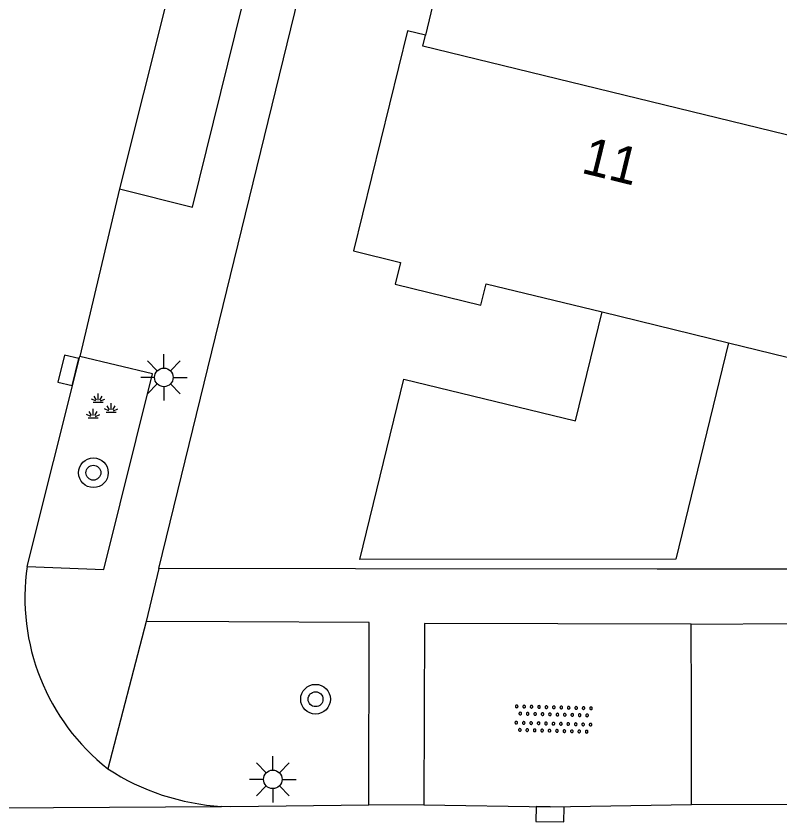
# Model space of a CAD drawing. Extents: x 125000 to 129004, y 397500 to 399008.
# Drawn here: x 126914.91 to 126935.46, y 398070.79 to 398092.49 of the extents above; entities that cross this region are included whole.
import ezdxf

# ---------------------------------------------------------------- set-up
doc = ezdxf.new("R2010")
doc.units = 0
for name, color, linetype in [('gg-afsc-erfafscheiding', 7, 'Continuous'), ('gg-afsc-hekwerk', 7, 'Continuous'), ('gg-anno-huisnummerreeks BGT', 7, 'Continuous'), ('gg-bbg-hoofdgebouw', 7, 'Continuous'), ('gg-bbg-luifel en loopbrug', 7, 'Continuous'), ('gg-bbg-tussenscheiding', 7, 'Continuous'), ('gg-knt-verharding', 7, 'Continuous'), ('gg-knt-verharding nz', 7, 'Continuous'), ('gt-grn-weggrens', 7, 'Continuous'), ('gt-symb-boom', 7, 'Continuous'), ('gt-symb-groenvak', 7, 'Continuous'), ('gt-symb-kolk', 7, 'Continuous'), ('gt-symb-lichtmast', 7, 'Continuous'), ('gt-symb-overige verharding', 7, 'Continuous')]:
    doc.layers.add(name, color=color, linetype=linetype)

# ---------------------------------------------------------------- blocks, each defined once
blk = doc.blocks.new('gt0-BOOM')
at = {"layer": 'gt-symb-boom'}
for radius in [0.4, 0.2]:
    blk.add_circle((0, 0), radius, dxfattribs=at)
blk = doc.blocks.new('gt0-KOLK')
at = {"layer": 'gt-symb-kolk'}
blk.add_lwpolyline([(0, 0), (0.375, 0), (0.375, 0.4), (-0.375, 0.4), (-0.375, 0), (0, 0)], dxfattribs=at)
blk = doc.blocks.new('gt0-LMAST')
at = {"layer": 'gt-symb-lichtmast'}
for p, q in [((-0.182, 0.173), (-0.447, 0.438)), ((-0.005, 0.246), (-0.005, 0.621)), ((0.172, 0.173), (0.437, 0.438)), ((-0.255, -0.004), (-0.63, -0.004)), ((-0.182, -0.181), (-0.447, -0.446)), ((0.437, -0.446), (0.172, -0.181)), ((0.245, -0.004), (0.62, -0.004)), ((-0.005, -0.254), (-0.005, -0.629))]:
    blk.add_line(p, q, dxfattribs=at)
blk.add_circle((-0.005, -0.004), 0.25, dxfattribs=at)
blk = doc.blocks.new('gt0-OVH')
at = {"layer": 'gt-symb-overige verharding'}
for points in [[(-0.972, 0.298), (-0.967, 0.308), (-0.965, 0.319), (-0.966, 0.33), (-0.971, 0.34), (-0.978, 0.348), (-0.988, 0.353), (-0.999, 0.355), (-1.01, 0.354), (-1.02, 0.349), (-1.028, 0.342), (-1.033, 0.332), (-1.035, 0.321), (-1.034, 0.31), (-1.029, 0.3), (-1.022, 0.292), (-1.012, 0.287), (-1.001, 0.285), (-0.99, 0.286), (-0.98, 0.291)], [(-0.772, 0.298), (-0.767, 0.308), (-0.765, 0.319), (-0.766, 0.33), (-0.771, 0.34), (-0.778, 0.348), (-0.788, 0.353), (-0.799, 0.355), (-0.81, 0.354), (-0.82, 0.349), (-0.828, 0.342), (-0.833, 0.332), (-0.835, 0.321), (-0.834, 0.31), (-0.829, 0.3), (-0.822, 0.292), (-0.812, 0.287), (-0.801, 0.285), (-0.79, 0.286), (-0.78, 0.291)], [(-0.572, 0.298), (-0.567, 0.308), (-0.565, 0.319), (-0.566, 0.33), (-0.571, 0.34), (-0.578, 0.348), (-0.588, 0.353), (-0.599, 0.355), (-0.61, 0.354), (-0.62, 0.349), (-0.628, 0.342), (-0.633, 0.332), (-0.635, 0.321), (-0.634, 0.31), (-0.629, 0.3), (-0.622, 0.292), (-0.612, 0.287), (-0.601, 0.285), (-0.59, 0.286), (-0.58, 0.291)], [(-0.372, 0.298), (-0.367, 0.308), (-0.365, 0.319), (-0.366, 0.33), (-0.371, 0.34), (-0.378, 0.348), (-0.388, 0.353), (-0.399, 0.355), (-0.41, 0.354), (-0.42, 0.349), (-0.428, 0.342), (-0.433, 0.332), (-0.435, 0.321), (-0.434, 0.31), (-0.429, 0.3), (-0.422, 0.292), (-0.412, 0.287), (-0.401, 0.285), (-0.39, 0.286), (-0.38, 0.291)], [(-0.172, 0.298), (-0.167, 0.308), (-0.165, 0.319), (-0.166, 0.33), (-0.171, 0.34), (-0.178, 0.348), (-0.188, 0.353), (-0.199, 0.355), (-0.21, 0.354), (-0.22, 0.349), (-0.228, 0.342), (-0.233, 0.332), (-0.235, 0.321), (-0.234, 0.31), (-0.229, 0.3), (-0.222, 0.292), (-0.212, 0.287), (-0.201, 0.285), (-0.19, 0.286), (-0.18, 0.291)], [(0.028, 0.298), (0.033, 0.308), (0.035, 0.319), (0.034, 0.33), (0.029, 0.34), (0.022, 0.348), (0.012, 0.353), (0.001, 0.355), (-0.01, 0.354), (-0.02, 0.349), (-0.028, 0.342), (-0.033, 0.332), (-0.035, 0.321), (-0.034, 0.31), (-0.029, 0.3), (-0.022, 0.292), (-0.012, 0.287), (-0.001, 0.285), (0.01, 0.286), (0.02, 0.291)], [(0.228, 0.298), (0.233, 0.308), (0.235, 0.319), (0.234, 0.33), (0.229, 0.34), (0.222, 0.348), (0.212, 0.353), (0.201, 0.355), (0.19, 0.354), (0.18, 0.349), (0.172, 0.342), (0.167, 0.332), (0.165, 0.321), (0.166, 0.31), (0.171, 0.3), (0.178, 0.292), (0.188, 0.287), (0.199, 0.285), (0.21, 0.286), (0.22, 0.291)], [(0.428, 0.298), (0.433, 0.308), (0.435, 0.319), (0.434, 0.33), (0.429, 0.34), (0.422, 0.348), (0.412, 0.353), (0.401, 0.355), (0.39, 0.354), (0.38, 0.349), (0.372, 0.342), (0.367, 0.332), (0.365, 0.321), (0.366, 0.31), (0.371, 0.3), (0.378, 0.292), (0.388, 0.287), (0.399, 0.285), (0.41, 0.286), (0.42, 0.291)], [(0.628, 0.298), (0.633, 0.308), (0.635, 0.319), (0.634, 0.33), (0.629, 0.34), (0.622, 0.348), (0.612, 0.353), (0.601, 0.355), (0.59, 0.354), (0.58, 0.349), (0.572, 0.342), (0.567, 0.332), (0.565, 0.321), (0.566, 0.31), (0.571, 0.3), (0.578, 0.292), (0.588, 0.287), (0.599, 0.285), (0.61, 0.286), (0.62, 0.291)], [(0.828, 0.298), (0.833, 0.308), (0.835, 0.319), (0.834, 0.33), (0.829, 0.34), (0.822, 0.348), (0.812, 0.353), (0.801, 0.355), (0.79, 0.354), (0.78, 0.349), (0.772, 0.342), (0.767, 0.332), (0.765, 0.321), (0.766, 0.31), (0.771, 0.3), (0.778, 0.292), (0.788, 0.287), (0.799, 0.285), (0.81, 0.286), (0.82, 0.291)], [(1.028, 0.298), (1.033, 0.308), (1.035, 0.319), (1.034, 0.33), (1.029, 0.34), (1.022, 0.348), (1.012, 0.353), (1.001, 0.355), (0.99, 0.354), (0.98, 0.349), (0.972, 0.342), (0.967, 0.332), (0.965, 0.321), (0.966, 0.31), (0.971, 0.3), (0.978, 0.292), (0.988, 0.287), (0.999, 0.285), (1.01, 0.286), (1.02, 0.291)], [(-0.872, 0.106), (-0.867, 0.116), (-0.865, 0.126), (-0.866, 0.137), (-0.871, 0.147), (-0.878, 0.156), (-0.888, 0.161), (-0.899, 0.163), (-0.91, 0.162), (-0.92, 0.157), (-0.928, 0.15), (-0.933, 0.14), (-0.935, 0.129), (-0.934, 0.118), (-0.929, 0.108), (-0.922, 0.1), (-0.912, 0.095), (-0.901, 0.092), (-0.89, 0.094), (-0.88, 0.098)], [(-0.672, 0.106), (-0.667, 0.116), (-0.665, 0.126), (-0.666, 0.137), (-0.671, 0.147), (-0.678, 0.156), (-0.688, 0.161), (-0.699, 0.163), (-0.71, 0.162), (-0.72, 0.157), (-0.728, 0.15), (-0.733, 0.14), (-0.735, 0.129), (-0.734, 0.118), (-0.729, 0.108), (-0.722, 0.1), (-0.712, 0.095), (-0.701, 0.092), (-0.69, 0.094), (-0.68, 0.098)], [(-0.472, 0.106), (-0.467, 0.116), (-0.465, 0.126), (-0.466, 0.137), (-0.471, 0.147), (-0.478, 0.156), (-0.488, 0.161), (-0.499, 0.163), (-0.51, 0.162), (-0.52, 0.157), (-0.528, 0.15), (-0.533, 0.14), (-0.535, 0.129), (-0.534, 0.118), (-0.529, 0.108), (-0.522, 0.1), (-0.512, 0.095), (-0.501, 0.092), (-0.49, 0.094), (-0.48, 0.098)], [(-0.272, 0.106), (-0.267, 0.116), (-0.265, 0.126), (-0.266, 0.137), (-0.271, 0.147), (-0.278, 0.156), (-0.288, 0.161), (-0.299, 0.163), (-0.31, 0.162), (-0.32, 0.157), (-0.328, 0.15), (-0.333, 0.14), (-0.335, 0.129), (-0.334, 0.118), (-0.329, 0.108), (-0.322, 0.1), (-0.312, 0.095), (-0.301, 0.092), (-0.29, 0.094), (-0.28, 0.098)], [(-0.072, 0.106), (-0.067, 0.116), (-0.065, 0.126), (-0.066, 0.137), (-0.071, 0.147), (-0.078, 0.156), (-0.088, 0.161), (-0.099, 0.163), (-0.11, 0.162), (-0.12, 0.157), (-0.128, 0.15), (-0.133, 0.14), (-0.135, 0.129), (-0.134, 0.118), (-0.129, 0.108), (-0.122, 0.1), (-0.112, 0.095), (-0.101, 0.092), (-0.09, 0.094), (-0.08, 0.098)], [(0.128, 0.106), (0.133, 0.116), (0.135, 0.126), (0.134, 0.137), (0.129, 0.147), (0.122, 0.156), (0.112, 0.161), (0.101, 0.163), (0.09, 0.162), (0.08, 0.157), (0.072, 0.15), (0.067, 0.14), (0.065, 0.129), (0.066, 0.118), (0.071, 0.108), (0.078, 0.1), (0.088, 0.095), (0.099, 0.092), (0.11, 0.094), (0.12, 0.098)], [(0.328, 0.106), (0.333, 0.116), (0.335, 0.126), (0.334, 0.137), (0.329, 0.147), (0.322, 0.156), (0.312, 0.161), (0.301, 0.163), (0.29, 0.162), (0.28, 0.157), (0.272, 0.15), (0.267, 0.14), (0.265, 0.129), (0.266, 0.118), (0.271, 0.108), (0.278, 0.1), (0.288, 0.095), (0.299, 0.092), (0.31, 0.094), (0.32, 0.098)], [(0.528, 0.106), (0.533, 0.116), (0.535, 0.126), (0.534, 0.137), (0.529, 0.147), (0.522, 0.156), (0.512, 0.161), (0.501, 0.163), (0.49, 0.162), (0.48, 0.157), (0.472, 0.15), (0.467, 0.14), (0.465, 0.129), (0.466, 0.118), (0.471, 0.108), (0.478, 0.1), (0.488, 0.095), (0.499, 0.092), (0.51, 0.094), (0.52, 0.098)], [(0.728, 0.106), (0.733, 0.116), (0.735, 0.126), (0.734, 0.137), (0.729, 0.147), (0.722, 0.156), (0.712, 0.161), (0.701, 0.163), (0.69, 0.162), (0.68, 0.157), (0.672, 0.15), (0.667, 0.14), (0.665, 0.129), (0.666, 0.118), (0.671, 0.108), (0.678, 0.1), (0.688, 0.095), (0.699, 0.092), (0.71, 0.094), (0.72, 0.098)], [(0.928, 0.106), (0.933, 0.116), (0.935, 0.126), (0.934, 0.137), (0.929, 0.147), (0.922, 0.156), (0.912, 0.161), (0.901, 0.163), (0.89, 0.162), (0.88, 0.157), (0.872, 0.15), (0.867, 0.14), (0.865, 0.129), (0.866, 0.118), (0.871, 0.108), (0.878, 0.1), (0.888, 0.095), (0.899, 0.092), (0.91, 0.094), (0.92, 0.098)], [(-0.972, -0.142), (-0.967, -0.132), (-0.965, -0.121), (-0.966, -0.11), (-0.971, -0.1), (-0.978, -0.092), (-0.988, -0.087), (-0.999, -0.085), (-1.01, -0.086), (-1.02, -0.091), (-1.028, -0.098), (-1.033, -0.108), (-1.035, -0.119), (-1.034, -0.13), (-1.029, -0.14), (-1.022, -0.148), (-1.012, -0.153), (-1.001, -0.155), (-0.99, -0.154), (-0.98, -0.149)], [(-0.772, -0.142), (-0.767, -0.132), (-0.765, -0.121), (-0.766, -0.11), (-0.771, -0.1), (-0.778, -0.092), (-0.788, -0.087), (-0.799, -0.085), (-0.81, -0.086), (-0.82, -0.091), (-0.828, -0.098), (-0.833, -0.108), (-0.835, -0.119), (-0.834, -0.13), (-0.829, -0.14), (-0.822, -0.148), (-0.812, -0.153), (-0.801, -0.155), (-0.79, -0.154), (-0.78, -0.149)], [(-0.572, -0.142), (-0.567, -0.132), (-0.565, -0.121), (-0.566, -0.11), (-0.571, -0.1), (-0.578, -0.092), (-0.588, -0.087), (-0.599, -0.085), (-0.61, -0.086), (-0.62, -0.091), (-0.628, -0.098), (-0.633, -0.108), (-0.635, -0.119), (-0.634, -0.13), (-0.629, -0.14), (-0.622, -0.148), (-0.612, -0.153), (-0.601, -0.155), (-0.59, -0.154), (-0.58, -0.149)], [(-0.372, -0.142), (-0.367, -0.132), (-0.365, -0.121), (-0.366, -0.11), (-0.371, -0.1), (-0.378, -0.092), (-0.388, -0.087), (-0.399, -0.085), (-0.41, -0.086), (-0.42, -0.091), (-0.428, -0.098), (-0.433, -0.108), (-0.435, -0.119), (-0.434, -0.13), (-0.429, -0.14), (-0.422, -0.148), (-0.412, -0.153), (-0.401, -0.155), (-0.39, -0.154), (-0.38, -0.149)], [(-0.172, -0.142), (-0.167, -0.132), (-0.165, -0.121), (-0.166, -0.11), (-0.171, -0.1), (-0.178, -0.092), (-0.188, -0.087), (-0.199, -0.085), (-0.21, -0.086), (-0.22, -0.091), (-0.228, -0.098), (-0.233, -0.108), (-0.235, -0.119), (-0.234, -0.13), (-0.229, -0.14), (-0.222, -0.148), (-0.212, -0.153), (-0.201, -0.155), (-0.19, -0.154), (-0.18, -0.149)], [(0.028, -0.142), (0.033, -0.132), (0.035, -0.121), (0.034, -0.11), (0.029, -0.1), (0.022, -0.092), (0.012, -0.087), (0.001, -0.085), (-0.01, -0.086), (-0.02, -0.091), (-0.028, -0.098), (-0.033, -0.108), (-0.035, -0.119), (-0.034, -0.13), (-0.029, -0.14), (-0.022, -0.148), (-0.012, -0.153), (-0.001, -0.155), (0.01, -0.154), (0.02, -0.149)], [(0.228, -0.142), (0.233, -0.132), (0.235, -0.121), (0.234, -0.11), (0.229, -0.1), (0.222, -0.092), (0.212, -0.087), (0.201, -0.085), (0.19, -0.086), (0.18, -0.091), (0.172, -0.098), (0.167, -0.108), (0.165, -0.119), (0.166, -0.13), (0.171, -0.14), (0.178, -0.148), (0.188, -0.153), (0.199, -0.155), (0.21, -0.154), (0.22, -0.149)], [(0.428, -0.142), (0.433, -0.132), (0.435, -0.121), (0.434, -0.11), (0.429, -0.1), (0.422, -0.092), (0.412, -0.087), (0.401, -0.085), (0.39, -0.086), (0.38, -0.091), (0.372, -0.098), (0.367, -0.108), (0.365, -0.119), (0.366, -0.13), (0.371, -0.14), (0.378, -0.148), (0.388, -0.153), (0.399, -0.155), (0.41, -0.154), (0.42, -0.149)], [(0.628, -0.142), (0.633, -0.132), (0.635, -0.121), (0.634, -0.11), (0.629, -0.1), (0.622, -0.092), (0.612, -0.087), (0.601, -0.085), (0.59, -0.086), (0.58, -0.091), (0.572, -0.098), (0.567, -0.108), (0.565, -0.119), (0.566, -0.13), (0.571, -0.14), (0.578, -0.148), (0.588, -0.153), (0.599, -0.155), (0.61, -0.154), (0.62, -0.149)], [(0.828, -0.142), (0.833, -0.132), (0.835, -0.121), (0.834, -0.11), (0.829, -0.1), (0.822, -0.092), (0.812, -0.087), (0.801, -0.085), (0.79, -0.086), (0.78, -0.091), (0.772, -0.098), (0.767, -0.108), (0.765, -0.119), (0.766, -0.13), (0.771, -0.14), (0.778, -0.148), (0.788, -0.153), (0.799, -0.155), (0.81, -0.154), (0.82, -0.149)], [(1.028, -0.142), (1.033, -0.132), (1.035, -0.121), (1.034, -0.11), (1.029, -0.1), (1.022, -0.092), (1.012, -0.087), (1.001, -0.085), (0.99, -0.086), (0.98, -0.091), (0.972, -0.098), (0.967, -0.108), (0.965, -0.119), (0.966, -0.13), (0.971, -0.14), (0.978, -0.148), (0.988, -0.153), (0.999, -0.155), (1.01, -0.154), (1.02, -0.149)], [(-0.872, -0.334), (-0.867, -0.324), (-0.865, -0.314), (-0.866, -0.303), (-0.871, -0.293), (-0.878, -0.284), (-0.888, -0.279), (-0.899, -0.277), (-0.91, -0.278), (-0.92, -0.283), (-0.928, -0.29), (-0.933, -0.3), (-0.935, -0.311), (-0.934, -0.322), (-0.929, -0.332), (-0.922, -0.34), (-0.912, -0.345), (-0.901, -0.348), (-0.89, -0.346), (-0.88, -0.342)], [(-0.672, -0.334), (-0.667, -0.324), (-0.665, -0.314), (-0.666, -0.303), (-0.671, -0.293), (-0.678, -0.284), (-0.688, -0.279), (-0.699, -0.277), (-0.71, -0.278), (-0.72, -0.283), (-0.728, -0.29), (-0.733, -0.3), (-0.735, -0.311), (-0.734, -0.322), (-0.729, -0.332), (-0.722, -0.34), (-0.712, -0.345), (-0.701, -0.348), (-0.69, -0.346), (-0.68, -0.342)], [(-0.472, -0.334), (-0.467, -0.324), (-0.465, -0.314), (-0.466, -0.303), (-0.471, -0.293), (-0.478, -0.284), (-0.488, -0.279), (-0.499, -0.277), (-0.51, -0.278), (-0.52, -0.283), (-0.528, -0.29), (-0.533, -0.3), (-0.535, -0.311), (-0.534, -0.322), (-0.529, -0.332), (-0.522, -0.34), (-0.512, -0.345), (-0.501, -0.348), (-0.49, -0.346), (-0.48, -0.342)], [(-0.272, -0.334), (-0.267, -0.324), (-0.265, -0.314), (-0.266, -0.303), (-0.271, -0.293), (-0.278, -0.284), (-0.288, -0.279), (-0.299, -0.277), (-0.31, -0.278), (-0.32, -0.283), (-0.328, -0.29), (-0.333, -0.3), (-0.335, -0.311), (-0.334, -0.322), (-0.329, -0.332), (-0.322, -0.34), (-0.312, -0.345), (-0.301, -0.348), (-0.29, -0.346), (-0.28, -0.342)], [(-0.072, -0.334), (-0.067, -0.324), (-0.065, -0.314), (-0.066, -0.303), (-0.071, -0.293), (-0.078, -0.284), (-0.088, -0.279), (-0.099, -0.277), (-0.11, -0.278), (-0.12, -0.283), (-0.128, -0.29), (-0.133, -0.3), (-0.135, -0.311), (-0.134, -0.322), (-0.129, -0.332), (-0.122, -0.34), (-0.112, -0.345), (-0.101, -0.348), (-0.09, -0.346), (-0.08, -0.342)], [(0.128, -0.334), (0.133, -0.324), (0.135, -0.314), (0.134, -0.303), (0.129, -0.293), (0.122, -0.284), (0.112, -0.279), (0.101, -0.277), (0.09, -0.278), (0.08, -0.283), (0.072, -0.29), (0.067, -0.3), (0.065, -0.311), (0.066, -0.322), (0.071, -0.332), (0.078, -0.34), (0.088, -0.345), (0.099, -0.348), (0.11, -0.346), (0.12, -0.342)], [(0.328, -0.334), (0.333, -0.324), (0.335, -0.314), (0.334, -0.303), (0.329, -0.293), (0.322, -0.284), (0.312, -0.279), (0.301, -0.277), (0.29, -0.278), (0.28, -0.283), (0.272, -0.29), (0.267, -0.3), (0.265, -0.311), (0.266, -0.322), (0.271, -0.332), (0.278, -0.34), (0.288, -0.345), (0.299, -0.348), (0.31, -0.346), (0.32, -0.342)], [(0.528, -0.334), (0.533, -0.324), (0.535, -0.314), (0.534, -0.303), (0.529, -0.293), (0.522, -0.284), (0.512, -0.279), (0.501, -0.277), (0.49, -0.278), (0.48, -0.283), (0.472, -0.29), (0.467, -0.3), (0.465, -0.311), (0.466, -0.322), (0.471, -0.332), (0.478, -0.34), (0.488, -0.345), (0.499, -0.348), (0.51, -0.346), (0.52, -0.342)], [(0.728, -0.334), (0.733, -0.324), (0.735, -0.314), (0.734, -0.303), (0.729, -0.293), (0.722, -0.284), (0.712, -0.279), (0.701, -0.277), (0.69, -0.278), (0.68, -0.283), (0.672, -0.29), (0.667, -0.3), (0.665, -0.311), (0.666, -0.322), (0.671, -0.332), (0.678, -0.34), (0.688, -0.345), (0.699, -0.348), (0.71, -0.346), (0.72, -0.342)], [(0.928, -0.334), (0.933, -0.324), (0.935, -0.314), (0.934, -0.303), (0.929, -0.293), (0.922, -0.284), (0.912, -0.279), (0.901, -0.277), (0.89, -0.278), (0.88, -0.283), (0.872, -0.29), (0.867, -0.3), (0.865, -0.311), (0.866, -0.322), (0.871, -0.332), (0.878, -0.34), (0.888, -0.345), (0.899, -0.348), (0.91, -0.346), (0.92, -0.342)]]:
    blk.add_lwpolyline(points, close=True, dxfattribs=at)
blk = doc.blocks.new('gt0-GRVAK')
at = {"layer": 'gt-symb-groenvak'}
for p, q in [((-0.11, 0.189), (-0.228, 0.24)), ((-0.091, 0.211), (-0.156, 0.322)), ((-0.047, 0.214), (-0.047, 0.393)), ((-0.004, 0.211), (0.061, 0.322)), ((0.015, 0.189), (0.133, 0.24)), ((-0.182, 0.153), (0.088, 0.153)), ((0.262, -0.052), (0.197, 0.059)), ((0.305, -0.049), (0.305, 0.13)), ((0.349, -0.052), (0.414, 0.059)), ((-0.245, -0.228), (-0.363, -0.177)), ((-0.226, -0.206), (-0.291, -0.095)), ((-0.183, -0.203), (-0.183, -0.024)), ((-0.139, -0.206), (-0.074, -0.095)), ((-0.12, -0.228), (-0.002, -0.177)), ((0.243, -0.074), (0.125, -0.023)), ((0.17, -0.11), (0.441, -0.11)), ((0.368, -0.074), (0.486, -0.023)), ((-0.318, -0.264), (-0.047, -0.264))]:
    blk.add_line(p, q, dxfattribs=at)

msp = doc.modelspace()

# ---------------------------------------------------------------- linework, layer by layer
at = {"layer": 'gg-afsc-erfafscheiding'}
msp.add_line((126932.163, 398077.597), (126924.041, 398077.609), dxfattribs=at)
at = {"layer": 'gg-afsc-hekwerk'}
msp.add_line((126943.114, 398077.602), (126932.163, 398077.597), dxfattribs=at)
at = {"layer": 'gg-bbg-hoofdgebouw'}
for p, q in [((126927.129, 398096.933), (126925.921, 398091.974)), ((126930.681, 398084.523), (126934.081, 398083.694))]:
    msp.add_line(p, q, dxfattribs=at)
for points in [[(126925.921, 398091.974), (126925.436, 398092.093), (126923.988, 398086.168), (126925.253, 398085.859), (126925.109, 398085.273), (126927.414, 398084.702), (126927.558, 398085.284), (126930.681, 398084.523)], [(126934.081, 398083.694), (126936.024, 398083.22), (126937.407, 398088.861)]]:
    msp.add_lwpolyline(points, dxfattribs=at)
at = {"layer": 'gg-bbg-luifel en loopbrug'}
msp.add_lwpolyline([(126934.081, 398083.694), (126932.66, 398077.864), (126924.16, 398077.861), (126925.344, 398082.718), (126929.966, 398081.592), (126930.681, 398084.523)], dxfattribs=at)
at = {"layer": 'gg-bbg-tussenscheiding'}
msp.add_lwpolyline([(126937.407, 398088.861), (126925.85, 398091.684), (126925.921, 398091.974)], dxfattribs=at)
at = {"layer": 'gg-knt-verharding'}
for p, q in [((126918.75, 398077.612), (126935.212, 398145.039)), ((126917.69, 398087.838), (126916.62, 398083.322)), ((126915.202, 398077.671), (126916.62, 398083.322)), ((126924.041, 398077.609), (126918.75, 398077.612)), ((126918.407, 398076.191), (126917.378, 398072.22)), ((126920.63, 398076.181), (126918.407, 398076.191)), ((126933.075, 398076.12), (126935.864, 398076.137)), ((126933.08, 398073.994), (126933.075, 398076.12)), ((126933.086, 398071.265), (126933.08, 398073.994)), ((126925.88, 398071.249), (126924.403, 398071.239)), ((126936.061, 398071.253), (126933.086, 398071.265))]:
    msp.add_line(p, q, dxfattribs=at)
for points in [[(126917.69, 398087.838), (126919.655, 398087.344), (126922.499, 398098.874)], [(126915.202, 398077.671), (126917.27, 398077.59), (126918.573, 398082.855), (126916.62, 398083.322)], [(126924.403, 398071.239), (126924.408, 398076.165), (126920.63, 398076.181)], [(126933.075, 398076.12), (126925.894, 398076.138), (126925.88, 398071.249)], [(126924.403, 398071.239), (126920.688, 398071.198), (126920.432, 398071.208)], [(126925.88, 398071.249), (126929.279, 398071.198), (126933.086, 398071.265)]]:
    msp.add_lwpolyline(points, dxfattribs=at)
for centre, radius, start, end in [((126921.01, 398076.83), 5.869, 171.7584, 231.7647), ((126920.819, 398077.491), 6.295, 236.8596, 266.4732)]:
    msp.add_arc(centre, radius, start, end, dxfattribs=at)
at = {"layer": 'gg-knt-verharding nz'}
msp.add_line((126920.564, 398099.335), (126917.69, 398087.838), dxfattribs=at)
at = {"layer": 'gt-grn-weggrens'}
for p, q in [((126918.75, 398077.612), (126918.407, 398076.191)), ((126907.9, 398071.129), (126920.432, 398071.208))]:
    msp.add_line(p, q, dxfattribs=at)

# ---------------------------------------------------------------- block references
at = {"layer": 'gt-symb-boom'}
for p in [(126916.986, 398080.194), (126922.965, 398074.096)]:
    msp.add_blockref('gt0-BOOM', p, dxfattribs=at)
at = {"layer": 'gt-symb-groenvak'}
msp.add_blockref('gt0-GRVAK', (126917.161, 398081.938), dxfattribs=at)
at = {"layer": 'gt-symb-kolk'}
for p, rotation in [((126916.505, 398082.903), 76.02247123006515), ((126929.279, 398071.198), 179.14454129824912)]:
    msp.add_blockref('gt0-KOLK', p, dxfattribs=dict(at, rotation=rotation))
at = {"layer": 'gt-symb-lichtmast'}
for p in [(126918.888, 398082.765), (126921.819, 398071.941)]:
    msp.add_blockref('gt0-LMAST', p, dxfattribs=at)
at = {"layer": 'gt-symb-overige verharding', "rotation": -1.4893547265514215}
msp.add_blockref('gt0-OVH', (126929.371, 398073.557), dxfattribs=at)

# ---------------------------------------------------------------- texts
at = {"layer": 'gg-anno-huisnummerreeks BGT'}
msp.add_text('11', height=1, rotation=346.2, dxfattribs=at).set_placement((126930.084, 398088.278))

doc.saveas('drawing.dxf')
